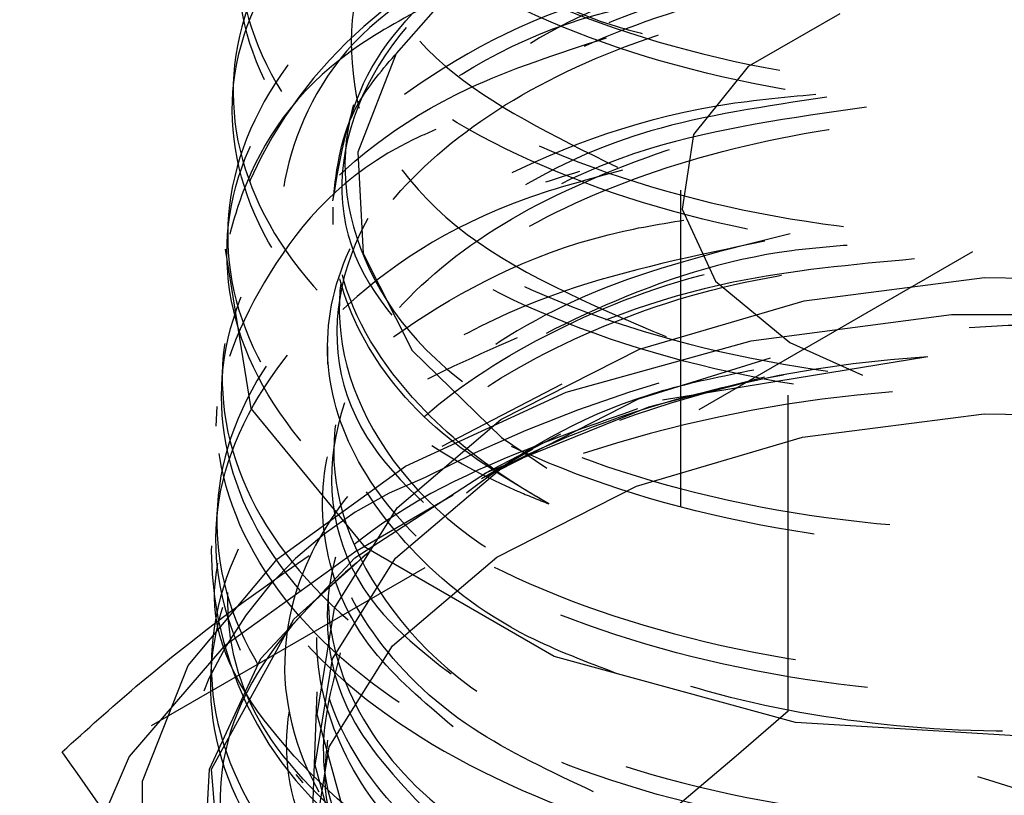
# Model space of a CAD drawing. Header units: inches. Extents: x 1907 to 2452, y -210 to -54.
# Tile 442 of 656: x 2004.782 to 2005.094, y -204.493 to -204.248. Entities that reach past the tile are written whole.
import ezdxf

# ---------------------------------------------------------------- set-up
doc = ezdxf.new("R2010")
doc.units = ezdxf.units.IN
doc.header["$LTSCALE"] = 0.5
doc.header["$MEASUREMENT"] = 0
doc.linetypes.add('HIDDEN', pattern=[0.22499999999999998, 0.15, -0.075])
doc.layers.add('SID-M-H', color=4, linetype='HIDDEN')

msp = doc.modelspace()

# ---------------------------------------------------------------- linework, layer by layer
at = {"layer": 'SID-M-H'}
for p, q in [((2002.745287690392, -205.6712648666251), (2006.747886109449, -203.3606139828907)), ((2004.926359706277, -204.2302295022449), (2004.901187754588, -204.2587490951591)), ((2005.041559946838, -204.2461507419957), (2005.012554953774, -204.2628949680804)), ((2004.901187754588, -204.2587490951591), (2004.889092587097, -204.2899865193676)), ((2005.012554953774, -204.2628949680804), (2004.995219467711, -204.2843562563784)), ((2004.849723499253, -204.2678737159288), (2004.849507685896, -204.2735428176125)), ((2004.995219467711, -204.2843562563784), (2004.991644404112, -204.3079460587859)), ((2004.889092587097, -204.2899865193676), (2004.89083418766, -204.3219790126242)), ((2004.991194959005, -204.302003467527), (2004.991194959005, -204.599365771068)), ((2004.881210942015, -204.3073820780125), (2004.881210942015, -204.3128992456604)), ((2004.991644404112, -204.3079460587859), (2005.00226096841, -204.3308190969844)), ((2004.847998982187, -204.3131742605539), (2004.847782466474, -204.3188618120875)), ((2004.855325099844, -204.3710190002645), (2004.84727838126, -204.3206196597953)), ((2004.89083418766, -204.3219790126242), (2004.906303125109, -204.3527163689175)), ((2005.030308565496, -204.3369606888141), (2005.087358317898, -204.3295990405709)), ((2005.087358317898, -204.3295990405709), (2005.145787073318, -204.3306590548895)), ((2005.00226096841, -204.3308190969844), (2005.025788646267, -204.3502165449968)), ((2004.978222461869, -204.3522814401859), (2005.030308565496, -204.3369606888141)), ((2005.013488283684, -204.3496679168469), (2005.076823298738, -204.341322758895)), ((2005.076823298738, -204.341322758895), (2005.141787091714, -204.341322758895)), ((2005.025236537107, -204.4668439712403), (2005.025236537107, -204.3471381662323)), ((2004.879527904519, -204.3514988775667), (2004.879527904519, -204.3570160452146)), ((2004.954957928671, -204.3659397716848), (2005.013488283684, -204.3496679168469)), ((2005.025788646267, -204.3502165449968), (2005.048757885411, -204.3605463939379)), ((2004.906303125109, -204.3527163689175), (2004.934527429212, -204.3802672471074)), ((2004.934372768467, -204.3745986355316), (2004.978222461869, -204.3522814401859)), ((2005.06944009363, -204.3547668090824), (2004.985443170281, -204.3683793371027)), ((2004.977878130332, -204.3680547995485), (2005.019615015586, -204.3550391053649)), ((2004.846269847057, -204.358596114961), (2004.846052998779, -204.3642924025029)), ((2004.953630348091, -204.3633885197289), (2004.915647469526, -204.383046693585)), ((2004.981163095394, -204.3705510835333), (2005.017850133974, -204.3610922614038)), ((2004.904167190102, -204.3893223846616), (2004.954957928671, -204.3659397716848)), ((2004.933913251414, -204.390430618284), (2004.977878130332, -204.3680547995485)), ((2004.844476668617, -204.3704374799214), (2004.84423753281, -204.3767074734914)), ((2004.891518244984, -204.415093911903), (2004.855325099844, -204.3710190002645)), ((2004.92981031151, -204.3913089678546), (2004.981163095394, -204.3705510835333)), ((2005.029738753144, -204.3801629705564), (2005.087200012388, -204.372748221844)), ((2005.087200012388, -204.372748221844), (2005.146050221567, -204.3738158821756)), ((2004.901514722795, -204.4025100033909), (2004.934372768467, -204.3745986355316)), ((2004.95322141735, -204.3791910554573), (2004.929070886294, -204.3916902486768)), ((2004.934527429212, -204.3802672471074), (2004.948895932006, -204.3899253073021)), ((2004.977276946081, -204.3955942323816), (2005.029738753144, -204.3801629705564)), ((2004.944471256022, -204.3839588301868), (2004.92822145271, -204.3933426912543)), ((2004.863662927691, -204.4186432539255), (2004.904167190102, -204.3893223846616)), ((2004.888134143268, -204.4183440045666), (2004.92981031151, -204.3913089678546)), ((2004.900968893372, -204.4184153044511), (2004.933913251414, -204.390430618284)), ((2004.933110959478, -204.4180724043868), (2004.977276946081, -204.3955942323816)), ((2004.919300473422, -204.3984943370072), (2004.888887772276, -204.4160569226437)), ((2004.84454656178, -204.4038643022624), (2004.84433023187, -204.4095469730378)), ((2004.881712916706, -204.4342617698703), (2004.901514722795, -204.4025100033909)), ((2004.842794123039, -204.4145527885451), (2004.842734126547, -204.4161258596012)), ((2004.888923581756, -204.4160362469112), (2004.846700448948, -204.4463599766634)), ((2004.868870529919, -204.437757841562), (2004.892935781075, -204.4162060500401)), ((2004.951234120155, -204.449507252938), (2004.891518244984, -204.415093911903)), ((2004.835476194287, -204.4524321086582), (2004.863662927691, -204.4186432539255)), ((2004.858381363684, -204.4501987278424), (2004.888134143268, -204.4183440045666)), ((2004.881115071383, -204.4502504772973), (2004.900968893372, -204.4184153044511)), ((2004.900015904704, -204.4461851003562), (2004.933110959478, -204.4180724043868)), ((2004.876211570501, -204.4678588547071), (2004.881712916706, -204.4342617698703)), ((2004.842868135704, -204.4851795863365), (2004.868870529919, -204.437757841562)), ((2004.846700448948, -204.4463599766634), (2004.816756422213, -204.4812146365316)), ((2004.880071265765, -204.4781658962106), (2004.900015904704, -204.4461851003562)), ((2004.842155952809, -204.485155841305), (2004.858381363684, -204.4501987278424)), ((2004.842819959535, -204.4492196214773), (2004.842603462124, -204.4549066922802)), ((2004.875599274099, -204.4839358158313), (2004.881115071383, -204.4502504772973)), ((2005.027533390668, -204.4704272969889), (2004.951234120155, -204.449507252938)), ((2004.821020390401, -204.4889946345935), (2004.835476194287, -204.4524321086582)), ((2004.876153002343, -204.4606665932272), (2004.874471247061, -204.5047611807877)), ((2004.885356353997, -204.5011902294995), (2004.876211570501, -204.4678588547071)), ((2005.111741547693, -204.4755737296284), (2005.027533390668, -204.4704272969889)), ((2004.874530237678, -204.5120053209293), (2004.880071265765, -204.4781658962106)), ((2004.795556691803, -204.5994353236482), (2004.795556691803, -204.4797295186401)), ((2004.816756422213, -204.4812146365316), (2004.800491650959, -204.5189704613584)), ((2004.840332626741, -204.5213307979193), (2004.842155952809, -204.485155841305)), ((2004.84692281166, -204.5347412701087), (2004.842868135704, -204.4851795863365)), ((2004.88476807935, -204.5173547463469), (2004.875599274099, -204.4839358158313)), ((2004.869530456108, -204.4868434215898), (2004.871757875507, -204.4894869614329)), ((2004.821020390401, -204.5264974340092), (2004.821020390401, -204.4889946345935))]:
    msp.add_line(p, q, dxfattribs=at)
for centre, radius, start, end in [((2004.9849087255, -204.3572371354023), 0.1424182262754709, 115.7782214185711, 165.1012159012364), ((2005.108827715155, -204.7764322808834), 0.43180745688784, 80.22890302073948, 117.357174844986), ((2005.087902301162, -204.6920583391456), 0.3377964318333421, 93.13305239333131, 125.2518556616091), ((2005.092084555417, -204.7900767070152), 0.4256532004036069, 94.57059401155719, 118.5087034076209), ((2004.954195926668, -204.5085731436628), 0.1236703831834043, 110.7420751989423, 199.4610019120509), ((2004.957175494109, -204.4152383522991), 0.1144448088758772, 180.4443271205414, 238.0646717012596)]:
    msp.add_arc(centre, radius, start, end, dxfattribs=at)
for points, knots in [([(2005.065912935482, -204.0007305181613), (2005.063606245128, -204.0006910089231), (2005.032726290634, -204.0001620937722), (2004.976784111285, -204.0147206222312), (2004.910210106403, -204.0435580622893), (2004.866414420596, -204.0850204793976), (2004.850011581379, -204.1319135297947), (2004.862917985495, -204.1792594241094), (2004.903632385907, -204.2212764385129), (2004.967543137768, -204.2529913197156), (2005.047414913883, -204.2705435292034), (2005.13421741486, -204.2716888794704), (2005.218143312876, -204.256034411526), (2005.2897186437, -204.2250825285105), (2005.340865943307, -204.1820730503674), (2005.365838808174, -204.1315628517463), (2005.361781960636, -204.0791103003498), (2005.329376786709, -204.029900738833), (2005.272538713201, -203.991611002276), (2005.22036338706, -203.9694230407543), (2005.188722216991, -203.9652358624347), (2005.183645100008, -203.9645639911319)], [0, 0, 0, 0, 0.004704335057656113, 0.06297752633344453, 0.1212294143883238, 0.1794600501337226, 0.2376694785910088, 0.2958577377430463, 0.3540248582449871, 0.4121708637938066, 0.4702957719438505, 0.5283995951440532, 0.5864823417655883, 0.6445440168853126, 0.7025846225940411, 0.7606041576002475, 0.8186026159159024, 0.8765799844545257, 0.9345361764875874, 0.989495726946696, 1, 1, 1, 1]), ([(2005.242779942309, -203.9887009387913), (2005.254411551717, -203.9927838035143), (2005.291044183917, -204.0056423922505), (2005.334020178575, -204.0414992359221), (2005.364094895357, -204.090488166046), (2005.364610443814, -204.1432420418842), (2005.336541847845, -204.1931064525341), (2005.282752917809, -204.2349902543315), (2005.209370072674, -204.2643661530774), (2005.124639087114, -204.278204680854), (2005.038116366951, -204.2752021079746), (2004.959565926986, -204.2559644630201), (2004.897841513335, -204.2229127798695), (2004.859978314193, -204.1800870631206), (2004.8500482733, -204.1324162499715), (2004.870005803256, -204.0861890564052), (2004.909798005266, -204.0489872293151), (2004.949251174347, -204.0343288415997), (2004.965196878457, -204.0284043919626)], [0, 0, 0, 0, 0.03064880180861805, 0.09652544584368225, 0.162426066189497, 0.2283506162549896, 0.2942990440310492, 0.3602712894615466, 0.4262672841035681, 0.4922872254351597, 0.5583312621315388, 0.6243994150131, 0.6904917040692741, 0.7566081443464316, 0.8227487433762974, 0.8889134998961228, 0.9551024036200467, 1, 1, 1, 1]), ([(2005.041630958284, -204.0489531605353), (2005.030477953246, -204.0498990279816), (2004.99099279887, -204.0532476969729), (2004.933185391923, -204.0756542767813), (2004.878988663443, -204.112460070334), (2004.851286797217, -204.1583088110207), (2004.852619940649, -204.2064662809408), (2004.882968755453, -204.2515591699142), (2004.938844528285, -204.288131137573), (2005.013930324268, -204.3118079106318), (2005.099730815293, -204.3196432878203), (2005.186550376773, -204.3104906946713), (2005.264585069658, -204.2851188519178), (2005.325027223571, -204.246133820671), (2005.361073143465, -204.1976551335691), (2005.368637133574, -204.1449524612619), (2005.347008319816, -204.0934665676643), (2005.298192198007, -204.0496238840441), (2005.238732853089, -204.0194942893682), (2005.194340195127, -204.0115738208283), (2005.177802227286, -204.008623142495)], [0, 0, 0, 0, 0.02323688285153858, 0.08226589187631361, 0.1412734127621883, 0.2002595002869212, 0.2592242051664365, 0.3181675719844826, 0.3770896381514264, 0.4359904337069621, 0.4948699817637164, 0.5537282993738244, 0.6125653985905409, 0.6713812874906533, 0.7301759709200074, 0.7889494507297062, 0.8477017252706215, 0.9064327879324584, 0.9651426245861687, 1, 1, 1, 1]), ([(2005.257878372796, -204.0390792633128), (2005.272951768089, -204.0458458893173), (2005.311422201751, -204.0631157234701), (2005.350152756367, -204.104485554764), (2005.369555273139, -204.1557914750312), (2005.358906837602, -204.2084774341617), (2005.320275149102, -204.2562003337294), (2005.257761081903, -204.2940277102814), (2005.178464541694, -204.3179107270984), (2005.091303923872, -204.3254329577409), (2005.006110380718, -204.3160031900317), (2004.932505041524, -204.2909562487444), (2004.878770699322, -204.2533539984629), (2004.851100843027, -204.2078077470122), (2004.852203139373, -204.1593421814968), (2004.88359259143, -204.1151308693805), (2004.922487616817, -204.0852479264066), (2004.953589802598, -204.0761150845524), (2004.959597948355, -204.0743508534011)], [0, 0, 0, 0, 0.04318654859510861, 0.1102210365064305, 0.1772796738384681, 0.2443624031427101, 0.3114691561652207, 0.3785999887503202, 0.4457551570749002, 0.5129346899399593, 0.5801386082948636, 0.6473669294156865, 0.7146196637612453, 0.7818968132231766, 0.8491983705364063, 0.9165243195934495, 0.9838746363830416, 1, 1, 1, 1]), ([(2005.183897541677, -204.3079119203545), (2005.208682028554, -204.3007647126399), (2005.263503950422, -204.2849554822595), (2005.317773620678, -204.2361056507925), (2005.336707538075, -204.1766224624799), (2005.311122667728, -204.1174126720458), (2005.246639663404, -204.0701237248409), (2005.155598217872, -204.0430674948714), (2005.055718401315, -204.0408884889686), (2004.966280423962, -204.0633726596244), (2004.904761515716, -204.1053888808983), (2004.882452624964, -204.1587244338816), (2004.905730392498, -204.2102665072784), (2004.947968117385, -204.2455469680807), (2004.984529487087, -204.2537376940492), (2004.991627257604, -204.2553277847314)], [0, 0, 0, 0, 0.06856399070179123, 0.1516597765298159, 0.234709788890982, 0.3177138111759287, 0.4006718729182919, 0.4835840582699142, 0.5664502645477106, 0.649270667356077, 0.732045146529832, 0.8147736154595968, 0.8974562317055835, 0.9800928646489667, 0.9999999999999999, 0.9999999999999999, 0.9999999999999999, 0.9999999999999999]), ([(2005.041879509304, -204.0913546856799), (2005.041368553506, -204.0913698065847), (2005.012064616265, -204.0922370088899), (2004.959352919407, -204.1092169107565), (2004.895921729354, -204.141011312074), (2004.857175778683, -204.1848282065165), (2004.846781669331, -204.2329322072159), (2004.86607742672, -204.2802836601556), (2004.912813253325, -204.3210815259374), (2004.981705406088, -204.3504965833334), (2005.064955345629, -204.3649274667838), (2005.15315347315, -204.3624834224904), (2005.236336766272, -204.3431769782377), (2005.305116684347, -204.3089226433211), (2005.351734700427, -204.2633331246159), (2005.370951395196, -204.2112538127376), (2005.360583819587, -204.1584264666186), (2005.321945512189, -204.1100502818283), (2005.258965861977, -204.0731418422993), (2005.201528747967, -204.0523679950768), (2005.167176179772, -204.0498506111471), (2005.16157728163, -204.0494403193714)], [0, 0, 0, 0, 0.001033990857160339, 0.05930063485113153, 0.1175462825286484, 0.1757708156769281, 0.2339742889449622, 0.2921567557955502, 0.3503182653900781, 0.4084588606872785, 0.4665785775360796, 0.5246774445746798, 0.5827554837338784, 0.6408127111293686, 0.6988491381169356, 0.7568647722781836, 0.8148596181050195, 0.8728336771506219, 0.9307869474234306, 0.9887194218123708, 0.9999999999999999, 0.9999999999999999, 0.9999999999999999, 0.9999999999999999]), ([(2005.261608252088, -204.2828628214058), (2005.280443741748, -204.2694488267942), (2005.320839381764, -204.2406804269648), (2005.336347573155, -204.1818968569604), (2005.311477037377, -204.1231250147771), (2005.24673084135, -204.0756620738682), (2005.155661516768, -204.0486127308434), (2005.055637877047, -204.0464438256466), (2004.966233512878, -204.068886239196), (2004.90421398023, -204.1112052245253), (2004.883520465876, -204.1636306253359), (2004.898119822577, -204.2104945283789), (2004.931784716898, -204.2304400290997), (2004.943681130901, -204.2374883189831)], [0, 0, 0, 0, 0.08402007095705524, 0.1801941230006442, 0.2763149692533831, 0.3723826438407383, 0.4683972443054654, 0.5643586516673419, 0.6602670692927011, 0.7561223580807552, 0.8519244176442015, 0.9476734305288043, 1, 1, 1, 1]), ([(2005.248978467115, -204.0784747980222), (2005.253599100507, -204.0798976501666), (2005.284234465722, -204.0893313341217), (2005.325643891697, -204.1205858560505), (2005.363066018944, -204.1682316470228), (2005.370608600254, -204.2215789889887), (2005.349015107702, -204.2732242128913), (2005.300267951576, -204.3180599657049), (2005.22996372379, -204.3511778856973), (2005.145988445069, -204.3691399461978), (2005.057814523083, -204.3701740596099), (2004.975389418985, -204.3544312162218), (2004.908003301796, -204.3239395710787), (2004.863325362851, -204.2824422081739), (2004.846207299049, -204.2347453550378), (2004.859369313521, -204.1870348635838), (2004.895283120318, -204.1465747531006), (2004.934722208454, -204.129191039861), (2004.951693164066, -204.1217106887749)], [0, 0, 0, 0, 0.01186544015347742, 0.07866932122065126, 0.1454970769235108, 0.2123486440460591, 0.2792239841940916, 0.3461233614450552, 0.4130468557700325, 0.4799944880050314, 0.5469662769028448, 0.6139622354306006, 0.6809823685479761, 0.7480266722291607, 0.8150951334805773, 0.8821877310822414, 0.9493044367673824, 1, 1, 1, 1]), ([(2005.207208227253, -204.3469029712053), (2005.228298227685, -204.339647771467), (2005.278522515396, -204.3223700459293), (2005.325179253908, -204.2725523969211), (2005.337367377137, -204.2120924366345), (2005.304705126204, -204.1536143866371), (2005.234421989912, -204.1087687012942), (2005.139960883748, -204.0853356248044), (2005.039661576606, -204.0872900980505), (2004.953016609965, -204.1135506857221), (2004.896495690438, -204.1585497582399), (2004.882036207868, -204.2122958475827), (2004.907147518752, -204.2631502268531), (2004.951207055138, -204.2848758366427), (2004.971198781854, -204.2947336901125)], [0, 0, 0, 0, 0.06280624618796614, 0.1495684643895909, 0.2362830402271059, 0.3229501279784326, 0.4095696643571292, 0.496141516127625, 0.5826658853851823, 0.6691425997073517, 0.7555717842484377, 0.8419534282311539, 0.9282874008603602, 1, 1, 1, 1]), ([(2005.018547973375, -204.1411966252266), (2005.009026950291, -204.1424433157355), (2004.971322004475, -204.1473804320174), (2004.91741319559, -204.1721112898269), (2004.867508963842, -204.2115330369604), (2004.845594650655, -204.2590836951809), (2004.85329870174, -204.307725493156), (2004.889950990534, -204.3520614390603), (2004.951332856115, -204.3867136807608), (2005.030511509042, -204.4075278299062), (2005.118529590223, -204.4118810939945), (2005.205443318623, -204.3990206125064), (2005.281439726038, -204.3701339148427), (2005.337944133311, -204.3282230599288), (2005.368595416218, -204.2777392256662), (2005.369931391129, -204.2241700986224), (2005.341895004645, -204.1730808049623), (2005.287400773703, -204.1307486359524), (2005.221461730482, -204.1021377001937), (2005.173170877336, -204.0957844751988), (2005.153601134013, -204.0932098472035)], [0, 0, 0, 0, 0.01990357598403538, 0.07882170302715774, 0.13771891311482, 0.1965949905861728, 0.2554498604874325, 0.3142835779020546, 0.3730961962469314, 0.4318877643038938, 0.4906583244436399, 0.5494079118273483, 0.6081365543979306, 0.6668442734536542, 0.7255310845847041, 0.784196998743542, 0.8428420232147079, 0.90146616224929, 0.9600694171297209, 1, 1, 1, 1]), ([(2005.275572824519, -204.319923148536), (2005.292142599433, -204.3062869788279), (2005.328559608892, -204.2763174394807), (2005.336870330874, -204.2173445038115), (2005.305087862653, -204.1593225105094), (2005.234491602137, -204.1143000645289), (2005.140007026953, -204.090882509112), (2005.039580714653, -204.0928368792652), (2004.952899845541, -204.1191111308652), (2004.896158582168, -204.1642221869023), (2004.882296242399, -204.2177790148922), (2004.902832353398, -204.2640319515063), (2004.938873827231, -204.2825147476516), (2004.951342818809, -204.2889090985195)], [0, 0, 0, 0, 0.08072743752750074, 0.1774225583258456, 0.2740647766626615, 0.3706540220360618, 0.467190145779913, 0.5636733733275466, 0.6601035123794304, 0.7564807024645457, 0.8528049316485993, 0.9490760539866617, 1, 1, 1, 1]), ([(2005.246386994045, -204.1225771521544), (2005.261186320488, -204.1282271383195), (2005.300944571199, -204.1434057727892), (2005.344577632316, -204.1826953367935), (2005.371173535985, -204.2335348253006), (2005.367537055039, -204.287241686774), (2005.334950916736, -204.3372460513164), (2005.27683135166, -204.3783893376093), (2005.199781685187, -204.4062411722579), (2005.112465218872, -204.4179400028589), (2005.024728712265, -204.4124232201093), (2004.94647900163, -204.3905836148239), (2004.886518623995, -204.3551230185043), (2004.851751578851, -204.3104018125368), (2004.845650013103, -204.2613827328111), (2004.870673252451, -204.2151809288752), (2004.906025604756, -204.1828612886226), (2004.936702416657, -204.1719640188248), (2004.943148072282, -204.1696743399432)], [0, 0, 0, 0, 0.03981450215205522, 0.1069612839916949, 0.1741317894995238, 0.2413261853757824, 0.3085446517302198, 0.3757872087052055, 0.4430538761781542, 0.5103446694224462, 0.5776595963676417, 0.6449986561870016, 0.7123618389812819, 0.7797491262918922, 0.8471604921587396, 0.9145959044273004, 0.9820553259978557, 1, 1, 1, 1]), ([(2005.208010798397, -204.3946811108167), (2005.233447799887, -204.3846964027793), (2005.287273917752, -204.3635682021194), (2005.331866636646, -204.3088422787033), (2005.336798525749, -204.247432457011), (2005.297171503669, -204.1900624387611), (2005.221371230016, -204.1478807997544), (2005.123914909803, -204.1282459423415), (2005.023743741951, -204.134365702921), (2004.940267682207, -204.164349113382), (2004.889492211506, -204.211912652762), (2004.881795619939, -204.266637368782), (2004.915889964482, -204.3187181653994), (2004.96680153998, -204.3400271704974), (2004.991754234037, -204.3504711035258)], [0, 0, 0, 0, 0.07575309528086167, 0.1602977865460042, 0.2447965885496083, 0.3292492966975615, 0.4136560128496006, 0.4980167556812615, 0.5823314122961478, 0.6666002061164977, 0.7508229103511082, 0.8349995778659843, 0.9191302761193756, 1, 1, 1, 1]), ([(2005.043798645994, -204.181333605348), (2005.036306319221, -204.181751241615), (2004.99970324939, -204.1837915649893), (2004.9419965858, -204.2039790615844), (2004.882459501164, -204.2393365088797), (2004.849055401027, -204.2851292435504), (2004.844933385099, -204.3342476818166), (2004.870699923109, -204.3813113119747), (2004.92338080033, -204.4206132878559), (2004.997019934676, -204.4474779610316), (2005.083284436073, -204.4585971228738), (2005.172425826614, -204.4524533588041), (2005.254376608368, -204.4294774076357), (2005.319888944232, -204.3919980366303), (2005.361576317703, -204.3439908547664), (2005.374752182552, -204.2905760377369), (2005.357935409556, -204.2376351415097), (2005.313096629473, -204.1904161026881), (2005.245129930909, -204.1556655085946), (2005.183007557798, -204.1369146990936), (2005.146356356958, -204.1358859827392), (2005.138951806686, -204.1356781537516)], [0, 0, 0, 0, 0.0147399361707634, 0.07201059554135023, 0.1292610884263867, 0.1864914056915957, 0.2437015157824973, 0.3008911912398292, 0.3580603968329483, 0.4152091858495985, 0.4723376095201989, 0.5294457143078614, 0.5865335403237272, 0.6436011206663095, 0.7006484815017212, 0.7576756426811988, 0.8146826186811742, 0.8716694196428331, 0.9286360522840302, 0.9855825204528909, 1, 1, 1, 1]), ([(2005.273709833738, -204.369667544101), (2005.275487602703, -204.3688536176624), (2005.303921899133, -204.3558353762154), (2005.330448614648, -204.3135684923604), (2005.337455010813, -204.2533388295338), (2005.297236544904, -204.1955851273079), (2005.221508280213, -204.1534559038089), (2005.123930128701, -204.1337757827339), (2005.023627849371, -204.1399317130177), (2004.940235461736, -204.1698676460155), (2004.88878749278, -204.2177709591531), (2004.883410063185, -204.2714694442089), (2004.901379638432, -204.3109216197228), (2004.927347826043, -204.3236800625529), (2004.929307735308, -204.3246429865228)], [0, 0, 0, 0, 0.006587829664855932, 0.1053681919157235, 0.2040949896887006, 0.3027679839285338, 0.4013872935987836, 0.4999529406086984, 0.5984647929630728, 0.6969231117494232, 0.7953276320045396, 0.8936784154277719, 0.9919755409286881, 1, 1, 1, 1]), ([(2005.235237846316, -204.1613947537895), (2005.239288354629, -204.1624199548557), (2005.270593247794, -204.1703433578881), (2005.31585743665, -204.1996859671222), (2005.360128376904, -204.2459554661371), (2005.374967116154, -204.2994688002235), (2005.360154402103, -204.3526241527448), (2005.316944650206, -204.4001931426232), (2005.250298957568, -204.4369470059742), (2005.167691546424, -204.4590413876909), (2005.078439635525, -204.4642387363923), (2004.992604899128, -204.4522161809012), (2004.919881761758, -204.4245988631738), (2004.868459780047, -204.3847416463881), (2004.844249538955, -204.3375017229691), (2004.84965315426, -204.2881280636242), (2004.885384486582, -204.2437748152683), (2004.929684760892, -204.2136076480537), (2004.964618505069, -204.2047033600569), (2004.973175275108, -204.2025223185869)], [0, 0, 0, 0, 0.00958087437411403, 0.07404706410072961, 0.1385359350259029, 0.2030477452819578, 0.2675825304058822, 0.3321403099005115, 0.3967211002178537, 0.4613249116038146, 0.5259517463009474, 0.5906015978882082, 0.6552744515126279, 0.7199702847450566, 0.7846890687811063, 0.8494307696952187, 0.9141953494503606, 0.9789827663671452, 1, 1, 1, 1]), ([(2004.995633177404, -204.2346494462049), (2004.987736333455, -204.2360647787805), (2004.951987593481, -204.2424719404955), (2004.90226207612, -204.2693466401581), (2004.857038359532, -204.3112273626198), (2004.841216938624, -204.3602490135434), (2004.855439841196, -204.4091015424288), (2004.89838099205, -204.4523939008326), (2004.965090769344, -204.4848590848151), (2005.048041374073, -204.5025924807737), (2005.137849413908, -204.5033192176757), (2005.224371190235, -204.4866964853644), (2005.297839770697, -204.4543362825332), (2005.349967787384, -204.4096335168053), (2005.374889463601, -204.3573500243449), (2005.369791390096, -204.3031900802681), (2005.335339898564, -204.2527308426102), (2005.275186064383, -204.2123771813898), (2005.208343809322, -204.186994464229), (2005.162316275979, -204.1827589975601), (2005.145644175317, -204.1812248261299)], [0, 0, 0, 0, 0.01687049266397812, 0.0763721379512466, 0.1358529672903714, 0.1953129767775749, 0.2547521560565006, 0.3141704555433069, 0.373567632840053, 0.4329436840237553, 0.4922986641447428, 0.5516326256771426, 0.6109456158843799, 0.6702376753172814, 0.7295088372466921, 0.7887591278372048, 0.8479885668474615, 0.9071971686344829, 0.9663849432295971, 1, 1, 1, 1]), ([(2004.881240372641, -204.3053885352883), (2004.883581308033, -204.291029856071), (2004.888262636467, -204.2623158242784), (2004.92731336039, -204.2242726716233), (2004.983459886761, -204.1948267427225), (2005.031232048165, -204.1861543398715), (2005.054369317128, -204.1819540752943)], [0, 0, 0, 0, 0.2526619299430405, 0.5052653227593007, 0.7603874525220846, 1, 1, 1, 1]), ([(2005.052123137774, -204.1818222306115), (2005.038222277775, -204.1827774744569), (2004.991557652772, -204.1859841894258), (2004.928651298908, -204.2166164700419), (2004.883272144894, -204.2654201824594), (2004.883214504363, -204.320882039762), (2004.919794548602, -204.3683305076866), (2004.966818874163, -204.3856130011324), (2004.986573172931, -204.3928731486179)], [0, 0, 0, 0, 0.08247572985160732, 0.2768676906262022, 0.4711545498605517, 0.6653361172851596, 0.8594121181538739, 1, 1, 1, 1]), ([(2004.925036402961, -204.236095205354), (2004.932826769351, -204.2300895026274), (2004.952769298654, -204.2147155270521), (2004.999668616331, -204.1977372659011), (2005.05924973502, -204.1865401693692), (2005.12328440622, -204.1855940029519), (2005.186133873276, -204.1948194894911), (2005.2431676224, -204.2137474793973), (2005.289951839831, -204.2410589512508), (2005.322902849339, -204.27481865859), (2005.339478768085, -204.3125876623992), (2005.338397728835, -204.3516197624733), (2005.319731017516, -204.3890695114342), (2005.284900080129, -204.422211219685), (2005.236567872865, -204.4486480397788), (2005.17843542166, -204.4664961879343), (2005.114958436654, -204.4745298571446), (2005.051005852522, -204.4722757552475), (2004.991486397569, -204.4600499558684), (2004.940971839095, -204.4389341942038), (2004.903345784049, -204.4106933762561), (2004.881505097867, -204.3776405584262), (2004.877136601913, -204.3424597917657), (2004.890586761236, -204.3080001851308), (2004.9208344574, -204.277057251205), (2004.965568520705, -204.2521582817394), (2005.02136439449, -204.2353682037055), (2005.083946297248, -204.2281307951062), (2005.148514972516, -204.2311575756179), (2005.2101153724, -204.244372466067), (2005.264018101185, -204.2669181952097), (2005.306077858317, -204.2972176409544), (2005.333069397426, -204.3331091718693), (2005.342870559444, -204.3719570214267), (2005.334869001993, -204.4110591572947), (2005.309102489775, -204.4470858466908), (2005.275078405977, -204.4747829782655), (2005.246424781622, -204.4863612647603), (2005.235823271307, -204.4906450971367)], [0, 0, 0, 0, 0.0181006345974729, 0.04633574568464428, 0.07458004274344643, 0.1028334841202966, 0.1310960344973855, 0.1593676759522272, 0.187648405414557, 0.2159382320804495, 0.2442371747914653, 0.2725452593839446, 0.3008625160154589, 0.3291889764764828, 0.3575246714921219, 0.3858696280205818, 0.4142238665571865, 0.4425873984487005, 0.4709602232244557, 0.4993423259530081, 0.5277336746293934, 0.556134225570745, 0.584543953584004, 0.6129628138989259, 0.6413907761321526, 0.6698278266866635, 0.6982739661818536, 0.7267292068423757, 0.7551935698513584, 0.7836670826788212, 0.8121497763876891, 0.8406416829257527, 0.8691428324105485, 0.8976532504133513, 0.9261729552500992, 0.9547019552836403, 0.9832402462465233, 1, 1, 1, 1]), ([(2005.086554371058, -204.1838432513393), (2005.060679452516, -204.1852436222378), (2005.001724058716, -204.1884343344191), (2004.927998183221, -204.2218717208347), (2004.88387770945, -204.270831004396), (2004.880340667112, -204.3254541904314), (2004.911589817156, -204.3548358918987), (2004.926173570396, -204.3685481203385)], [0, 0, 0, 0, 0.1680409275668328, 0.3828773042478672, 0.5975976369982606, 0.8122017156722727, 1, 1, 1, 1]), ([(2004.949479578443, -204.4012364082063), (2004.93920402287, -204.3951486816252), (2004.914764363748, -204.3806694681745), (2004.889768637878, -204.3519640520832), (2004.878384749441, -204.3176463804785), (2004.884908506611, -204.2828094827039), (2004.908610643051, -204.2504316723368), (2004.947747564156, -204.2231083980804), (2004.999307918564, -204.2031014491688), (2005.059346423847, -204.1920983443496), (2005.123258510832, -204.1911001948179), (2005.186140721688, -204.2003395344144), (2005.243166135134, -204.2192641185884), (2005.289950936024, -204.246575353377), (2005.322907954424, -204.2803394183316), (2005.339459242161, -204.3180912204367), (2005.33847076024, -204.357187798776), (2005.319458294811, -204.3943967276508), (2005.289635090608, -204.4246654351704), (2005.26190440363, -204.4385059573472), (2005.250799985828, -204.4440482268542)], [0, 0, 0, 0, 0.04160776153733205, 0.09896102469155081, 0.1563331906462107, 0.213724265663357, 0.2711342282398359, 0.3285630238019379, 0.3860105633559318, 0.443476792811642, 0.5009616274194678, 0.5584649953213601, 0.615986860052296, 0.6735272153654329, 0.7310860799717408, 0.7886634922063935, 0.8462595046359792, 0.9038741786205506, 0.9615075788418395, 1, 1, 1, 1]), ([(2005.202424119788, -204.2021727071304), (2005.207965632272, -204.2030907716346), (2005.2431369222, -204.2089176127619), (2005.297329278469, -204.2360904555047), (2005.35167808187, -204.2805536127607), (2005.376711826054, -204.3338569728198), (2005.371568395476, -204.3882335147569), (2005.336776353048, -204.4388006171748), (2005.276312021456, -204.4799910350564), (2005.196959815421, -204.5074528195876), (2005.107665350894, -204.5183352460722), (2005.018494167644, -204.5116677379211), (2004.939511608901, -204.4884615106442), (2004.879617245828, -204.4515759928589), (2004.845646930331, -204.4054879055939), (2004.841205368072, -204.3554460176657), (2004.867732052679, -204.3081560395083), (2004.911960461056, -204.2718850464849), (2004.952588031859, -204.2587067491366), (2004.967776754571, -204.2537800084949)], [0, 0, 0, 0, 0.01211475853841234, 0.0768908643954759, 0.1416662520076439, 0.2046570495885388, 0.267669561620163, 0.3307037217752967, 0.3937599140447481, 0.4568384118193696, 0.5199380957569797, 0.5830587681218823, 0.6462005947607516, 0.7093638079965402, 0.772548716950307, 0.8357557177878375, 0.8989849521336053, 0.9622352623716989, 1, 1, 1, 1]), ([(2005.238404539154, -204.2079837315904), (2005.251157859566, -204.2121096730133), (2005.290248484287, -204.2247562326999), (2005.337138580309, -204.2610918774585), (2005.371008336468, -204.3110459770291), (2005.374592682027, -204.3654607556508), (2005.348457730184, -204.4174729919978), (2005.29526512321, -204.461756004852), (2005.221068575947, -204.4935108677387), (2005.134205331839, -204.5094397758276), (2005.04447284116, -204.5080048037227), (2004.961989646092, -204.4896286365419), (2004.896076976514, -204.4566590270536), (2004.854148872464, -204.4130363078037), (2004.841081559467, -204.3641151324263), (2004.857889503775, -204.31506888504), (2004.904490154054, -204.2740119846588), (2004.948107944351, -204.2491351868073), (2004.976536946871, -204.2437377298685), (2004.977372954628, -204.2435790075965)], [0, 0, 0, 0, 0.03113649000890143, 0.09543748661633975, 0.159761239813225, 0.2241077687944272, 0.2884770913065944, 0.3528692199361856, 0.4172841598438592, 0.4817219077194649, 0.5461824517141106, 0.610665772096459, 0.6751718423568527, 0.739700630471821, 0.8042521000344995, 0.8688262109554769, 0.9334229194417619, 0.9980421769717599, 1, 1, 1, 1]), ([(2004.928319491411, -204.2288014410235), (2004.920091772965, -204.2328347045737), (2004.891100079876, -204.2470465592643), (2004.866917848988, -204.2817778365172), (2004.861443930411, -204.3257097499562), (2004.886504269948, -204.366733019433), (2004.92248538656, -204.390410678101), (2004.946171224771, -204.3999096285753), (2004.949479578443, -204.4012364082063)], [0, 0, 0, 0, 0.09053768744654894, 0.3190241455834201, 0.5405382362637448, 0.7561378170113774, 0.9659381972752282, 1, 1, 1, 1]), ([(2005.066143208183, -204.2296592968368), (2005.042021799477, -204.2320217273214), (2004.985045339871, -204.2376019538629), (2004.916791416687, -204.2738205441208), (2004.87888761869, -204.3248094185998), (2004.882433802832, -204.3798245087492), (2004.917654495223, -204.408024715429), (2004.934057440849, -204.4211580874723)], [0, 0, 0, 0, 0.159489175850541, 0.3767246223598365, 0.5938431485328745, 0.8108450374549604, 1, 1, 1, 1]), ([(2005.0388399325, -204.2281020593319), (2005.024299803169, -204.2297032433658), (2004.977213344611, -204.2348884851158), (2004.917430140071, -204.2684658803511), (2004.878345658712, -204.3194313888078), (2004.885396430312, -204.3752539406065), (2004.930022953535, -204.4224954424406), (2004.98203289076, -204.4385088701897), (2005.005162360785, -204.4456302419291)], [0, 0, 0, 0, 0.08520755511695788, 0.2759344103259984, 0.4665585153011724, 0.6570801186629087, 0.8474992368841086, 1, 1, 1, 1]), ([(2005.03398357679, -204.2717144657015), (2005.023377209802, -204.2727065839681), (2004.983574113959, -204.2764297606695), (2004.925132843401, -204.2998541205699), (2004.869853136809, -204.3382830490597), (2004.842164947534, -204.3859420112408), (2004.844520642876, -204.4357859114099), (2004.876808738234, -204.4822802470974), (2004.93531576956, -204.5198032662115), (2005.013429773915, -204.5438756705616), (2005.102313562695, -204.5515062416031), (2005.191924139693, -204.5415721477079), (2005.272143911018, -204.5149298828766), (2005.333918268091, -204.4743310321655), (2005.370299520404, -204.4240688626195), (2005.377144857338, -204.3696440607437), (2005.353899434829, -204.3165782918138), (2005.302472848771, -204.2718963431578), (2005.245997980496, -204.242942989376), (2005.206226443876, -204.2358214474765), (2005.195176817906, -204.2338428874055)], [0, 0, 0, 0, 0.02174752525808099, 0.08161313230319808, 0.141457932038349, 0.2012819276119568, 0.2610851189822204, 0.3208675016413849, 0.3806290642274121, 0.4403697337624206, 0.5000892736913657, 0.5597877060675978, 0.619465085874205, 0.679121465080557, 0.7387568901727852, 0.7983714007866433, 0.8579650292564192, 0.9175378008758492, 0.9770897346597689, 1, 1, 1, 1]), ([(2004.971153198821, -204.454968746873), (2004.961459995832, -204.4512861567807), (2004.934513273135, -204.4410487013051), (2004.903663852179, -204.4159741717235), (2004.881419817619, -204.3832202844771), (2004.877159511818, -204.3479632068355), (2004.890580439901, -204.3135097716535), (2004.920836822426, -204.2826185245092), (2004.96556538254, -204.2575065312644), (2005.021374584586, -204.2415172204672), (2005.065699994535, -204.2342668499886), (2005.089651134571, -204.235591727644), (2005.092346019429, -204.235740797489)], [0, 0, 0, 0, 0.0645915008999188, 0.1795618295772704, 0.2945694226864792, 0.4096141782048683, 0.5246959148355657, 0.639814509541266, 0.7549699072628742, 0.8701621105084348, 0.9853911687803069, 1, 1, 1, 1]), ([(2004.911889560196, -204.2430993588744), (2004.903219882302, -204.247839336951), (2004.873719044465, -204.2639683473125), (2004.854857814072, -204.2926039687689), (2004.848900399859, -204.3146242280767), (2004.84727838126, -204.3206196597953)], [0, 0, 0, 0, 0.2324654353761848, 0.7910242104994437, 1, 1, 1, 1]), ([(2004.913721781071, -204.2828164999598), (2004.911286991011, -204.2838874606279), (2004.885855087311, -204.2950738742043), (2004.857937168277, -204.3278615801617), (2004.838821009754, -204.375914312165), (2004.852330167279, -204.4256889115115), (2004.8942868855, -204.4696683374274), (2004.960639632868, -204.5030610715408), (2005.043692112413, -204.5217201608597), (2005.134108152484, -204.523311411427), (2005.221654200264, -204.5073936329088), (2005.296474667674, -204.4754979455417), (2005.350042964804, -204.4310126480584), (2005.376651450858, -204.3785311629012), (2005.372102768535, -204.3243515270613), (2005.345503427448, -204.2788853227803), (2005.312202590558, -204.2578495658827), (2005.29967595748, -204.2499366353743)], [0, 0, 0, 0, 0.007739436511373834, 0.08084007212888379, 0.1539154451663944, 0.2269653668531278, 0.2999898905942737, 0.3729903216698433, 0.4459665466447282, 0.5189181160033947, 0.5918446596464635, 0.6647459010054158, 0.7376216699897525, 0.8104721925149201, 0.8832987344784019, 0.9561009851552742, 0.9999999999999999, 0.9999999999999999, 0.9999999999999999, 0.9999999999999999]), ([(2005.217744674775, -204.2502603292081), (2005.23009521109, -204.2533072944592), (2005.27039522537, -204.263249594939), (2005.323140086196, -204.2963104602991), (2005.366435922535, -204.3442711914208), (2005.380058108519, -204.3987287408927), (2005.363328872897, -204.4526609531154), (2005.317880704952, -204.5005585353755), (2005.24888123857, -204.5371988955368), (2005.164094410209, -204.5587313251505), (2005.073031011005, -204.5629773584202), (2004.98613970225, -204.5497195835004), (2004.912555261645, -204.5206873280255), (2004.863097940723, -204.479490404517), (2004.840565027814, -204.4417531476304), (2004.844828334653, -204.4200579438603), (2004.84586895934, -204.4147623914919)], [0, 0, 0, 0, 0.03455385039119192, 0.1127498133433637, 0.1909730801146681, 0.2692222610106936, 0.3474973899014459, 0.4257986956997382, 0.5041264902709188, 0.5824811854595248, 0.6608632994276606, 0.7392725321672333, 0.8177076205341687, 0.8961686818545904, 0.9746559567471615, 1, 1, 1, 1]), ([(2004.881240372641, -204.3053885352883), (2004.882454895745, -204.2948562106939), (2004.884353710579, -204.278389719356), (2004.897048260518, -204.2636281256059), (2004.901623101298, -204.2583083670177)], [0, 0, 0, 0, 0.6396216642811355, 1, 1, 1, 1]), ([(2005.273348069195, -204.2670275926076), (2005.283001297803, -204.2711879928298), (2005.317112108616, -204.2858892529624), (2005.354445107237, -204.324489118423), (2005.37781863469, -204.3767949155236), (2005.369777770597, -204.4314200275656), (2005.332647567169, -204.4814089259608), (2005.270210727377, -204.5216796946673), (2005.189597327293, -204.5478797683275), (2005.099862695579, -204.557339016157), (2005.011130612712, -204.5492462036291), (2004.933417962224, -204.5247842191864), (2004.875476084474, -204.4869545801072), (2004.84394973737, -204.4403714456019), (2004.842064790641, -204.3902596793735), (2004.871359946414, -204.3436649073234), (2004.91318239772, -204.310311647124), (2004.949079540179, -204.2991622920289), (2004.959309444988, -204.2959849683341)], [0, 0, 0, 0, 0.02661972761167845, 0.09406391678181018, 0.1615318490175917, 0.2290235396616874, 0.2965389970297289, 0.3640782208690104, 0.4316412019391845, 0.4992279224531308, 0.5668383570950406, 0.6344724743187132, 0.7021302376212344, 0.7698116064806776, 0.837516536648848, 0.9052449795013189, 0.9729968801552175, 1, 1, 1, 1]), ([(2005.017780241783, -204.318149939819), (2004.995893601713, -204.3226843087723), (2004.946123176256, -204.3329955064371), (2004.887335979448, -204.3668577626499), (2004.847813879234, -204.4116357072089), (2004.838189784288, -204.4617169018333), (2004.859090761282, -204.5105400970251), (2004.908253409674, -204.5524864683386), (2004.9800758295, -204.5825043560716), (2005.066441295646, -204.5969496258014), (2005.157585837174, -204.5939232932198), (2005.243215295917, -204.5735056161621), (2005.313665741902, -204.5377357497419), (2005.360990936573, -204.4903988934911), (2005.379873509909, -204.4365318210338), (2005.368165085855, -204.3820977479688), (2005.327344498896, -204.3324010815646), (2005.261535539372, -204.2948882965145), (2005.203650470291, -204.2740957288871), (2005.170046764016, -204.2717419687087), (2005.166146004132, -204.2714687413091)], [0, 0, 0, 0, 0.04651684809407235, 0.1057797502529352, 0.165022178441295, 0.2242441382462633, 0.2834456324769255, 0.3426266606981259, 0.4017872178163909, 0.4609272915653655, 0.5200467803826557, 0.5791454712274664, 0.6382234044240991, 0.6972806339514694, 0.7563172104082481, 0.8153331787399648, 0.8743285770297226, 0.9333034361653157, 0.992257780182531, 1, 1, 1, 1]), ([(2005.037465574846, -204.2725848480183), (2005.018202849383, -204.2754152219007), (2004.966613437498, -204.2829955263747), (2004.906927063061, -204.3206506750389), (2004.874448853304, -204.373803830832), (2004.889179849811, -204.429299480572), (2004.934727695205, -204.4719617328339), (2004.981548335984, -204.4844376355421), (2004.998430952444, -204.4889362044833)], [0, 0, 0, 0, 0.1155764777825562, 0.3095368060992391, 0.5033939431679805, 0.6971474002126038, 0.8907972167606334, 1, 1, 1, 1]), ([(2004.963622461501, -204.4923207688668), (2004.950214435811, -204.4860137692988), (2004.920718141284, -204.4721390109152), (2004.891428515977, -204.4425654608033), (2004.875921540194, -204.408261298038), (2004.878635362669, -204.3726863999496), (2004.898994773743, -204.3390942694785), (2004.935442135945, -204.3097759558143), (2004.985593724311, -204.2885150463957), (2005.026133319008, -204.2770605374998), (2005.049122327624, -204.27601677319), (2005.050876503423, -204.2759371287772)], [0, 0, 0, 0, 0.1051896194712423, 0.2314064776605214, 0.3576634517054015, 0.4839606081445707, 0.6102980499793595, 0.736675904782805, 0.8630943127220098, 0.9895534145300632, 1, 1, 1, 1]), ([(2005.05001620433, -204.2757220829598), (2005.026282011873, -204.2790806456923), (2004.970066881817, -204.2870354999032), (2004.906333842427, -204.3262559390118), (2004.875261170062, -204.3789745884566), (2004.884239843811, -204.4311510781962), (2004.919272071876, -204.4557158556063), (2004.933690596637, -204.4658261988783)], [0, 0, 0, 0, 0.1650269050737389, 0.3908710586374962, 0.6165951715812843, 0.8421986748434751, 1, 1, 1, 1]), ([(2004.919233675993, -204.4717517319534), (2004.910011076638, -204.4639161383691), (2004.889242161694, -204.4462707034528), (2004.876256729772, -204.4136328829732), (2004.878549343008, -204.3782546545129), (2004.899003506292, -204.344552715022), (2004.935493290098, -204.3154769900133), (2004.985380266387, -204.2933551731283), (2005.044803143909, -204.280054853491), (2005.109217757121, -204.2767483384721), (2005.173680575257, -204.2838470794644), (2005.233242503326, -204.300961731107), (2005.28333497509, -204.3269380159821), (2005.320081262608, -204.359926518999), (2005.340746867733, -204.3975907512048), (2005.343380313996, -204.4370379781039), (2005.329134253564, -204.4758519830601), (2005.305924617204, -204.49804593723), (2005.294369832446, -204.5090950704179)], [0, 0, 0, 0, 0.05047835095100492, 0.1136751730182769, 0.1768921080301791, 0.2401292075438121, 0.3033865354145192, 0.3666641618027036, 0.4299621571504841, 0.4932805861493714, 0.5566195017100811, 0.6199789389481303, 0.6833589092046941, 0.7467593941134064, 0.8101803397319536, 0.8736216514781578, 0.9370832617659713, 1, 1, 1, 1]), ([(2004.896638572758, -204.5123614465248), (2004.908684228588, -204.5199599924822), (2004.940260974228, -204.5398789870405), (2005.009288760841, -204.5613164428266), (2005.098275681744, -204.5699473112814), (2005.188823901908, -204.5607477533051), (2005.270222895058, -204.534681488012), (2005.333461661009, -204.4943586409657), (2005.371211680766, -204.4442022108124), (2005.379860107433, -204.3891777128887), (2005.356122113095, -204.3368491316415), (2005.324175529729, -204.3011390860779), (2005.296653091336, -204.2886561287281), (2005.293242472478, -204.2871092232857)], [0, 0, 0, 0, 0.06328447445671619, 0.1658953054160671, 0.2684709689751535, 0.3710111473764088, 0.4735156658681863, 0.575985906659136, 0.678422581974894, 0.78082501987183, 0.8831926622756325, 0.9855250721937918, 0.9999999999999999, 0.9999999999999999, 0.9999999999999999, 0.9999999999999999]), ([(2005.243829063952, -204.2974785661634), (2005.249442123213, -204.2990537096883), (2005.282408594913, -204.3083048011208), (2005.327684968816, -204.339947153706), (2005.369048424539, -204.3883675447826), (2005.379962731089, -204.443222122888), (2005.360662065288, -204.4969288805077), (2005.312904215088, -204.5441507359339), (2005.242164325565, -204.5797098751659), (2005.156379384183, -204.5998934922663), (2005.065223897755, -204.6026788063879), (2004.978982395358, -204.5880204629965), (2004.907368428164, -204.5578201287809), (2004.858549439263, -204.5158029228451), (2004.837759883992, -204.4667765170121), (2004.848731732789, -204.4159608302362), (2004.88349285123, -204.3731733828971), (2004.924165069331, -204.3553778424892), (2004.939653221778, -204.3486012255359)], [0, 0, 0, 0, 0.0136938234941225, 0.0804262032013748, 0.1471819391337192, 0.2139610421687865, 0.2807635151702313, 0.3475893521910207, 0.4144385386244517, 0.4813110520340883, 0.548206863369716, 0.6151259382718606, 0.6820682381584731, 0.7490337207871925, 0.8160223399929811, 0.8830340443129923, 0.9554588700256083, 1, 1, 1, 1]), ([(2004.972832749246, -204.2956936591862), (2004.962386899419, -204.2984756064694), (2004.925467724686, -204.3083079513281), (2004.879187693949, -204.3390883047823), (2004.859533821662, -204.3691175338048), (2004.849982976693, -204.383710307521)], [0, 0, 0, 0, 0.1686294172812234, 0.5959935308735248, 1, 1, 1, 1]), ([(2005.065173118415, -204.3237545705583), (2005.045637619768, -204.325549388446), (2004.999721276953, -204.3297679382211), (2004.938219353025, -204.3535819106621), (2004.892744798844, -204.3864856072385), (2004.867006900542, -204.4258550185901), (2004.862935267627, -204.4683430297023), (2004.88628802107, -204.5128193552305), (2004.934845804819, -204.5504342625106), (2005.003500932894, -204.5767698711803), (2005.084752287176, -204.5885558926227), (2005.169608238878, -204.5841230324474), (2005.248576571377, -204.5636078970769), (2005.31272526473, -204.5289665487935), (2005.354732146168, -204.4837224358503), (2005.369571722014, -204.4327504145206), (2005.356327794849, -204.383769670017), (2005.320009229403, -204.3427738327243), (2005.281891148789, -204.3151558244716), (2005.251951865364, -204.3057754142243), (2005.243797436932, -204.3032205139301)], [0, 0, 0, 0, 0.04318959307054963, 0.1015130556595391, 0.1601448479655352, 0.2050752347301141, 0.2645645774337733, 0.3240644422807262, 0.3838900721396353, 0.4440375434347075, 0.5045037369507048, 0.565285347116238, 0.626378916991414, 0.6877808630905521, 0.7494925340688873, 0.8115284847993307, 0.8738871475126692, 0.9270053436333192, 0.9801187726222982, 1, 1, 1, 1]), ([(2004.949479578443, -204.4012364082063), (2004.946320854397, -204.3993848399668), (2004.930441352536, -204.3900766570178), (2004.902682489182, -204.3671060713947), (2004.883127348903, -204.3354261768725), (2004.881721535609, -204.3130478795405), (2004.881240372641, -204.3053885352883)], [0, 0, 0, 0, 0.07336970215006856, 0.3688433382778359, 0.7839761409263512, 1, 1, 1, 1]), ([(2004.896638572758, -204.5123614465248), (2004.88275955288, -204.4997072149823), (2004.854997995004, -204.4743955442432), (2004.843611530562, -204.4286316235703), (2004.858782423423, -204.3824247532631), (2004.903895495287, -204.3425031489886), (2004.954170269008, -204.3171874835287), (2004.990414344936, -204.3117537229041), (2004.999284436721, -204.3104239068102)], [0, 0, 0, 0, 0.1809435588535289, 0.361932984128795, 0.5561795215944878, 0.748364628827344, 0.9384167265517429, 1, 1, 1, 1]), ([(2005.025802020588, -204.3158047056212), (2005.005614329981, -204.3208134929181), (2004.965004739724, -204.3308891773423), (2004.918391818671, -204.3581116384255), (2004.887687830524, -204.3913070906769), (2004.876312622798, -204.4283653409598), (2004.885451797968, -204.4653620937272), (2004.912146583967, -204.498989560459), (2004.942851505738, -204.5154922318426), (2004.957567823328, -204.5234016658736)], [0, 0, 0, 0, 0.1431808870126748, 0.2880228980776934, 0.4328128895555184, 0.5775511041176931, 0.7222378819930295, 0.866873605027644, 0.9999999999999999, 0.9999999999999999, 0.9999999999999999, 0.9999999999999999]), ([(2004.977602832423, -204.3711741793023), (2004.954520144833, -204.3793252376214), (2004.906199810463, -204.3963883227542), (2004.858554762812, -204.4382679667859), (2004.836497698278, -204.4870961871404), (2004.845620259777, -204.5375169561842), (2004.884410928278, -204.5831143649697), (2004.948592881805, -204.6185878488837), (2005.030869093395, -204.6396318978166), (2005.121946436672, -204.6436135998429), (2005.211532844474, -204.6298181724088), (2005.289515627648, -204.5995388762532), (2005.34709461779, -204.5559377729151), (2005.377794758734, -204.5036448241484), (2005.378125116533, -204.4483957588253), (2005.348231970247, -204.3957794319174), (2005.290905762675, -204.3528614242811), (2005.231008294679, -204.3261583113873), (2005.190705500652, -204.320701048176), (2005.179955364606, -204.3192454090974)], [0, 0, 0, 0, 0.05631693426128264, 0.1178915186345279, 0.1794449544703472, 0.240977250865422, 0.3024884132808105, 0.3639784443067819, 0.4254473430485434, 0.4868951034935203, 0.5483217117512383, 0.6097270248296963, 0.6711108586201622, 0.7324732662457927, 0.7938143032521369, 0.8551340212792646, 0.9164324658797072, 0.9777096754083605, 1, 1, 1, 1]), ([(2004.94900393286, -204.5315037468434), (2004.93501438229, -204.5233082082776), (2004.906400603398, -204.5065453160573), (2004.881704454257, -204.4738301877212), (2004.873107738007, -204.4384535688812), (2004.882916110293, -204.4030430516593), (2004.909982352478, -204.3705314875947), (2004.952589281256, -204.3440196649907), (2005.000074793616, -204.3262195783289), (2005.034441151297, -204.3219412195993), (2005.047896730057, -204.3202660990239)], [0, 0, 0, 0, 0.1257703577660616, 0.2572466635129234, 0.3887650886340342, 0.5203257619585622, 0.6519287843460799, 0.7835742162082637, 0.9152620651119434, 1, 1, 1, 1]), ([(2005.043844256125, -204.3194478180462), (2005.03798724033, -204.3199266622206), (2005.009888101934, -204.3222239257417), (2004.965633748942, -204.3374004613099), (2004.918076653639, -204.3634177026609), (2004.887444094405, -204.3970419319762), (2004.876371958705, -204.4338945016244), (2004.884020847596, -204.4708076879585), (2004.904677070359, -204.4919822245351), (2004.914708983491, -204.5022658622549)], [0, 0, 0, 0, 0.04245449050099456, 0.2036761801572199, 0.3648399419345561, 0.5259458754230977, 0.6869942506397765, 0.8479854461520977, 0.9999999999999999, 0.9999999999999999, 0.9999999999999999, 0.9999999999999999]), ([(2004.928085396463, -204.5232194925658), (2004.921753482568, -204.5193518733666), (2004.90115949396, -204.5067727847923), (2004.882040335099, -204.4792130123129), (2004.873018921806, -204.4440084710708), (2004.882935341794, -204.4085436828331), (2004.909994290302, -204.3760770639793), (2004.95252225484, -204.3494396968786), (2005.004853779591, -204.3303815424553), (2005.044638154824, -204.325643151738), (2005.063437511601, -204.3234041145)], [0, 0, 0, 0, 0.06043614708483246, 0.1965632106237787, 0.3327338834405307, 0.4689482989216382, 0.6052065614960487, 0.7415087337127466, 0.877854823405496, 0.9999999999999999, 0.9999999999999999, 0.9999999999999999, 0.9999999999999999]), ([(2004.913733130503, -204.5491180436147), (2004.900084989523, -204.5378636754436), (2004.872799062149, -204.5153634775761), (2004.862521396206, -204.473920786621), (2004.877225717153, -204.4325286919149), (2004.918819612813, -204.3951122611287), (2004.983329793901, -204.367020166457), (2005.038553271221, -204.3570185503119), (2005.068127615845, -204.3548624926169), (2005.06944009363, -204.3547668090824)], [0, 0, 0, 0, 0.1576704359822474, 0.315221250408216, 0.4781864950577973, 0.6452668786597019, 0.8164889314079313, 0.9918559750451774, 1, 1, 1, 1]), ([(2005.014344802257, -204.358915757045), (2005.004478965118, -204.3608853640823), (2004.969711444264, -204.3678263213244), (2004.924173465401, -204.3940108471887), (2004.89373291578, -204.4243700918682), (2004.88561165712, -204.4435289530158), (2004.883546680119, -204.4484004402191)], [0, 0, 0, 0, 0.1453169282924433, 0.5121014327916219, 0.8759429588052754, 1, 1, 1, 1]), ([(2004.795556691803, -204.4797295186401), (2004.803327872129, -204.4727271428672), (2004.840718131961, -204.4390359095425), (2004.879597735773, -204.4133030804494), (2004.910396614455, -204.392918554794)], [0, 0, 0, 0, 0.2078396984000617, 1, 1, 1, 1]), ([(2004.892935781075, -204.4162060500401), (2004.887044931, -204.4212732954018), (2004.864802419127, -204.4404060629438), (2004.841332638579, -204.4779525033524), (2004.84626943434, -204.5104158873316), (2004.848631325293, -204.5259472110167)], [0, 0, 0, 0, 0.158179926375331, 0.5972514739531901, 1, 1, 1, 1]), ([(2004.883546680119, -204.4484004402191), (2004.880566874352, -204.4598316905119), (2004.874362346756, -204.4836337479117), (2004.889181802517, -204.5196217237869), (2004.918381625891, -204.5509334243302), (2004.94901174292, -204.5652552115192), (2004.96248595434, -204.5715553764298)], [0, 0, 0, 0, 0.2491493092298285, 0.5187766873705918, 0.7883095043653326, 1, 1, 1, 1]), ([(2005.025236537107, -204.4668439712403), (2004.99604574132, -204.492107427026), (2004.958166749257, -204.5248901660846), (2004.919309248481, -204.5482881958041), (2004.910396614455, -204.5536549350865)], [0, 0, 0, 0, 0.7706328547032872, 1, 1, 1, 1]), ([(2005.182110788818, -204.5116251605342), (2005.178390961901, -204.5110292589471), (2005.125416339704, -204.502542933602), (2005.073503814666, -204.4840439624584), (2005.025236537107, -204.4668439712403)], [0, 0, 0, 0, 0.07021903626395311, 1, 1, 1, 1]), ([(2004.879535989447, -204.4760362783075), (2004.879054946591, -204.4802104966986), (2004.876849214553, -204.4993505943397), (2004.890016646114, -204.5249285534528), (2004.908250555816, -204.543526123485), (2004.913733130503, -204.5491180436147)], [0, 0, 0, 0, 0.163215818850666, 0.7483956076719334, 1, 1, 1, 1]), ([(2004.837591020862, -204.5497758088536), (2004.836594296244, -204.5476489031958), (2004.822399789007, -204.5173593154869), (2004.808489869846, -204.4978597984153), (2004.795556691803, -204.4797295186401)], [0, 0, 0, 0, 0.07021903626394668, 1, 1, 1, 1])]:
    msp.add_open_spline(points, degree=3, knots=knots, dxfattribs=at)

doc.saveas('drawing.dxf')
